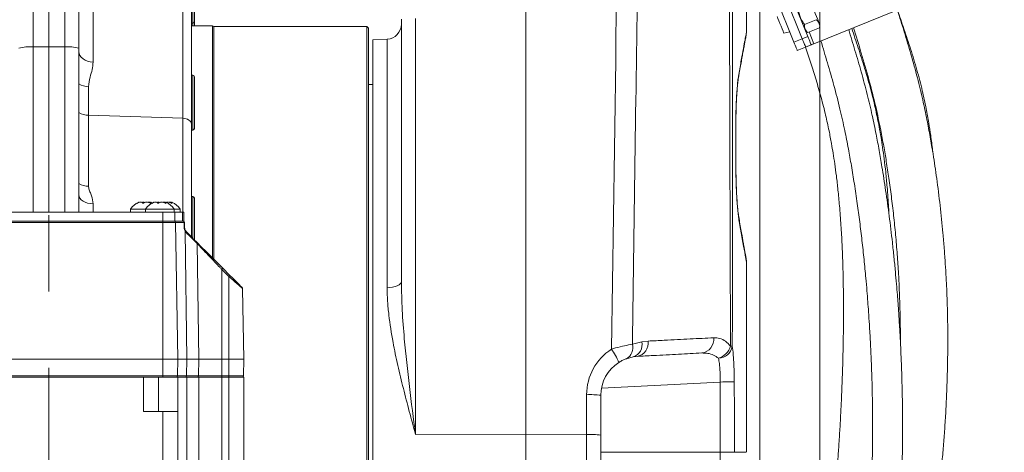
# Model space of a CAD drawing. Header units: millimetres. Extents: x 0 to 8410, y 0 to 5940.
# Tile 294 of 316: x 7357 to 7685, y 2733 to 2877. Entities that reach past the tile are written whole.
import ezdxf

# ---------------------------------------------------------------- set-up
doc = ezdxf.new("R2010")
doc.units = ezdxf.units.MM
doc.header["$LTSCALE"] = 10
doc.linetypes.add('CENTERX2', pattern=[20.32, 12.7, -2.54, 2.54, -2.54])
doc.styles.add('SLDTEXTSTYLE0', font='TXT', dxfattribs={"width": 0.605})
doc.dimstyles.new('SLDDIMSTYLE0', dxfattribs={"dimtxt": 50, "dimasz": 50, "dimexe": 0, "dimexo": 0.0625, "dimgap": 12.5, "dimtad": 1, "dimtoh": 1, "dimdec": 1, "dimrnd": 1e-09, "dimzin": 12, "dimdsep": 46, "dimtxsty": 'SLDTEXTSTYLE0', "dimsah": 1, "dimcen": 0.09, "dimadec": 0, "dimazin": 0, "dimtfac": 1, "dimtofl": 0, "dimtmove": 0, "dimatfit": 3, "dimfxl": 0, "dimfrac": 2, "dimtolj": 1, "dimtzin": 12, "dimarcsym": 0})
doc.dimstyles.new('SLDDIMSTYLE2', dxfattribs={"dimtxt": 50, "dimasz": 50, "dimexe": 0, "dimexo": 0.0625, "dimgap": 12.5, "dimtad": 1, "dimtoh": 1, "dimdec": 1, "dimrnd": 1e-09, "dimzin": 12, "dimdsep": 46, "dimtxsty": 'SLDTEXTSTYLE0', "dimsah": 1, "dimcen": 0.09, "dimadec": 0, "dimazin": 0, "dimtfac": 1, "dimtofl": 0, "dimtmove": 0, "dimatfit": 3, "dimfxl": 0, "dimfrac": 2, "dimtolj": 1, "dimtzin": 12, "dimarcsym": 0})

# ---------------------------------------------------------------- blocks, each defined once
blk = doc.blocks.new('*D31')
at = {"color": 7, "linetype": 'Continuous', "lineweight": 0}
for p, q in [((7623.82, 3232.92), (7623.82, 2102.57)), ((7603.82, 2933.24), (7603.82, 2102.57)), ((7603.82, 2117.57), (7503.82, 2117.57)), ((7603.82, 2117.57), (7623.82, 2117.57)), ((7623.82, 2117.57), (8031.2, 2117.57))]:
    blk.add_line(p, q, dxfattribs=at)
for points in [[(7603.82, 2117.57), (7553.82, 2125.07), (7553.82, 2110.07)], [(7623.82, 2117.57), (7673.82, 2110.07), (7673.82, 2125.07)]]:
    blk.add_solid(points, dxfattribs=at)
at = {"color": 7, "linetype": 'Continuous', "lineweight": 0, "char_height": 50, "attachment_point": 1, "style": 'SLDTEXTSTYLE0'}
for s, insert in [(' (2x M8)', (7763.45, 2182.03)), ('20', (7687.09, 2182.03))]:
    blk.add_mtext(s, dxfattribs=dict(at, insert=insert))
blk = doc.blocks.new('*D32')
at = {"color": 7, "linetype": 'Continuous', "lineweight": 0}
for p, q in [((7603.82, 2933.24), (7603.82, 2002.57)), ((7366.82, 2227.33), (7366.82, 2002.57)), ((7603.82, 2017.57), (7366.82, 2017.57)), ((7603.82, 2017.57), (8068.78, 2017.57))]:
    blk.add_line(p, q, dxfattribs=at)
for points in [[(7366.82, 2017.57), (7416.82, 2010.07), (7416.82, 2025.07)], [(7603.82, 2017.57), (7553.82, 2025.07), (7553.82, 2010.07)]]:
    blk.add_solid(points, dxfattribs=at)
at = {"color": 7, "linetype": 'Continuous', "lineweight": 0, "char_height": 50, "attachment_point": 1, "style": 'SLDTEXTSTYLE0'}
for s, insert in [(' (2x M8)', (7801.03, 2082.03)), ('237', (7686.46, 2082.03))]:
    blk.add_mtext(s, dxfattribs=dict(at, insert=insert))

msp = doc.modelspace()

# ---------------------------------------------------------------- linework, layer by layer
at = {"color": 7, "linetype": 'CENTERX2', "lineweight": 0}
msp.add_line((7366.817261, 2227.331508), (7366.817261, 3817.957855), dxfattribs=at)
at = {"color": 7, "linetype": 'Continuous', "lineweight": 0}
for p, q in [((7525.817256, 3032.574776), (7525.817256, 2738.56366)), ((7414.317261, 2906.763438), (7414.317261, 2841.956201)), ((7366.817261, 2899.441603), (7366.817261, 2867.62524)), ((7604.108523, 2896.556321), (7615.166928, 2869.185808)), ((7606.890078, 2897.680107), (7617.948468, 2870.309594)), ((7376.817261, 2894.192699), (7376.817261, 2867.165986)), ((7415.317263, 2893.209759), (7415.317263, 2875.93973)), ((7599.317263, 2872.165147), (7599.317263, 2890.713814)), ((7619.802858, 2871.058825), (7614.558349, 2884.039405)), ((7648.742194, 2879.515472), (7621.853854, 2868.65187)), ((7414.317261, 2875.439766), (7414.817262, 2875.439766)), ((7415.317263, 2875.93973), (7415.317263, 2874.574784)), ((7484.317261, 2789.36595), (7484.317261, 2876.844707)), ((7622.624124, 2876.634959), (7618.721212, 2875.058118)), ((7421.384248, 2874.574784), (7414.317261, 2874.574784)), ((7421.817261, 2874.324742), (7421.384248, 2874.574784)), ((7421.384248, 2797.257188), (7421.384248, 2874.574784)), ((7472.81726, 2874.324742), (7421.817261, 2874.324742)), ((7421.817261, 2874.324742), (7421.817261, 2796.82422)), ((7473.317261, 2873.824778), (7472.81726, 2874.324742)), ((7472.81726, 2660.608086), (7472.81726, 2874.324742)), ((7473.317261, 2873.824778), (7473.317261, 2659.932259)), ((7611.803274, 2872.17218), (7613.789748, 2872.594419)), ((7623.705532, 2873.958412), (7619.802619, 2872.381571)), ((7479.578937, 2870.151523), (7474.817264, 2869.901958)), ((7474.817264, 2869.901958), (7474.817264, 2597.381476)), ((7366.817261, 2867.62524), (7366.817261, 2812.574747)), ((7376.817261, 2867.165986), (7376.817261, 2812.574747)), ((7619.072284, 2867.528084), (7616.290744, 2866.404239)), ((7620.926674, 2868.277255), (7619.072284, 2867.528084)), ((7414.817262, 2858.148518), (7414.317261, 2858.148518)), ((7415.317263, 2857.648495), (7415.317263, 2840.378526)), ((7474.817264, 2855.074766), (7473.317261, 2855.074766)), ((7414.317261, 2841.956201), (7414.317261, 2804.324213)), ((7414.317261, 2839.878503), (7414.817262, 2839.878503)), ((7595.794941, 2840.695623), (7595.818187, 2840.695623)), ((7595.826532, 2836.525026), (7595.818187, 2840.694073)), ((7414.817262, 2817.709747), (7414.317261, 2817.709747)), ((7415.317263, 2817.209783), (7415.317263, 2803.324166)), ((7394.067261, 2813.574735), (7394.067261, 2812.574747)), ((7399.067259, 2813.574735), (7394.067261, 2813.574735)), ((7399.067259, 2813.574735), (7399.067259, 2812.574747)), ((7408.56726, 2813.574735), (7399.067259, 2813.574735)), ((7400.660376, 2815.767113), (7400.660376, 2815.540973)), ((7405.660375, 2815.767113), (7405.660375, 2815.540973)), ((7407.660375, 2815.767113), (7407.660375, 2815.540973)), ((7408.56726, 2812.574747), (7408.56726, 2813.574735)), ((7410.56726, 2813.574735), (7408.56726, 2813.574735)), ((7410.56726, 2812.574747), (7410.56726, 2813.574735)), ((7646.71215, 2812.886658), (7646.62763, 2815.684739)), ((7333.817261, 2812.574747), (7404.81726, 2812.574747)), ((7404.81726, 2812.574747), (7408.817261, 2812.574747)), ((7408.817261, 2812.574747), (7408.817261, 2809.574786)), ((7408.817261, 2812.574747), (7411.355722, 2812.574747)), ((7411.355722, 2812.574747), (7411.817263, 2812.574747)), ((7411.817263, 2812.574747), (7411.817263, 2809.574786)), ((7333.817261, 2809.574786), (7404.81726, 2809.574786)), ((7404.81726, 2809.574786), (7408.817261, 2809.574786)), ((7408.817261, 2809.574786), (7411.355722, 2809.574786)), ((7409.022904, 2809.083465), (7409.817263, 2763.574782)), ((7411.355722, 2809.574786), (7411.817263, 2809.574786)), ((7412.022903, 2809.083465), (7412.05259, 2807.382706)), ((7412.307645, 2806.439701), (7412.638071, 2806.003395)), ((7424.798931, 2793.842498), (7427.170816, 2791.47065)), ((7599.317263, 2732.574764), (7599.317263, 2796.267632)), ((7431.40776, 2787.03523), (7431.817259, 2763.574782)), ((7561.572845, 2764.353219), (7559.323932, 2763.747159)), ((7562.962304, 2764.521423), (7561.572845, 2764.353219)), ((7333.817261, 2763.574782), (7404.81726, 2763.574782)), ((7404.81726, 2763.574782), (7409.817263, 2763.574782)), ((7409.721105, 2758.066061), (7409.817263, 2763.574782)), ((7409.817263, 2763.574782), (7412.750593, 2763.574782)), ((7412.750593, 2763.574782), (7416.761628, 2763.574782)), ((7416.761628, 2763.574782), (7424.445379, 2763.574782)), ((7424.445379, 2763.574782), (7426.81726, 2763.574782)), ((7426.81726, 2763.574782), (7431.817259, 2763.574782)), ((7431.721109, 2758.066061), (7431.817259, 2763.574782)), ((7398.317262, 2757.57474), (7340.317261, 2757.57474)), ((7404.81726, 2757.57474), (7398.317262, 2757.57474)), ((7398.317262, 2746.174756), (7398.317262, 2757.57474)), ((7409.221183, 2757.57474), (7404.81726, 2757.57474)), ((7409.236311, 2757.57474), (7409.221183, 2757.57474)), ((7409.833293, 2757.57474), (7409.236311, 2757.57474)), ((7412.329364, 2757.57474), (7409.833293, 2757.57474)), ((7409.833293, 2757.57474), (7409.833293, 2746.174756)), ((7416.761628, 2757.57474), (7412.750593, 2757.57474)), ((7426.81726, 2757.57474), (7424.445379, 2757.57474)), ((7431.221183, 2757.57474), (7426.81726, 2757.57474)), ((7431.817259, 2757.57474), (7431.817259, 2595.57477)), ((7550.817262, 2751.548413), (7550.817262, 2738.304618)), ((7404.81726, 2746.174756), (7398.317262, 2746.174756)), ((7409.817263, 2746.174756), (7409.817263, 2595.57477)), ((7525.817256, 2738.56366), (7525.817256, 2592.574749)), ((7550.817262, 2738.304618), (7550.817262, 2707.015816))]:
    msp.add_line(p, q, dxfattribs=at)
at = {"color": 8, "linetype": 'Continuous', "lineweight": 0}
for p, q in [((7411.474268, 2843.805853), (7411.474268, 2909.70904)), ((7361.555582, 2899.166885), (7361.555582, 2867.601159)), ((7372.078941, 2867.601159), (7372.078941, 2899.166885)), ((7381.555582, 2896.098259), (7381.555582, 2862.512115)), ((7414.817262, 2875.439766), (7414.817262, 2893.709782)), ((7414.817262, 2874.574784), (7414.817262, 2875.439766)), ((7489.055584, 2877.058271), (7489.055584, 2738.481227)), ((7621.853854, 2868.65187), (7620.270575, 2872.570637)), ((7479.578937, 2787.376943), (7479.578937, 2870.151523)), ((7617.948468, 2870.309594), (7615.166928, 2869.185808)), ((7617.948468, 2870.309594), (7619.802858, 2871.058825)), ((7361.555582, 2867.601159), (7366.817261, 2867.62524)), ((7361.555582, 2867.601159), (7361.555582, 2812.574747)), ((7372.078941, 2867.601159), (7366.817261, 2867.62524)), ((7372.078941, 2812.574747), (7372.078941, 2867.601159)), ((7414.817262, 2839.878503), (7414.817262, 2858.148518)), ((7380.050627, 2854.334715), (7380.050627, 2844.822648)), ((7380.050627, 2844.822648), (7380.050627, 2821.185413)), ((7380.050627, 2844.822648), (7411.474268, 2843.805853)), ((7411.474268, 2812.574747), (7411.474268, 2843.805853)), ((7595.821182, 2827.742818), (7595.8441, 2827.742997)), ((7414.817262, 2803.824189), (7414.817262, 2817.709747)), ((7381.555582, 2815.302435), (7381.555582, 2812.574747)), ((7404.81726, 2812.574747), (7404.81726, 2809.574786)), ((7411.355722, 2812.574747), (7411.355722, 2809.574786)), ((7404.81726, 2809.083465), (7333.817261, 2809.083465)), ((7404.81726, 2809.574786), (7404.81726, 2809.083465)), ((7404.81726, 2809.083465), (7404.81726, 2763.574782)), ((7409.022904, 2809.083465), (7404.81726, 2809.083465)), ((7411.890115, 2809.083465), (7409.022904, 2809.083465)), ((7412.224765, 2806.203965), (7412.750593, 2763.574782)), ((7412.640984, 2805.658582), (7412.224765, 2806.203965)), ((7416.245169, 2802.082005), (7416.761628, 2763.574782)), ((7424.445379, 2793.497685), (7424.445379, 2763.574782)), ((7426.81726, 2791.125837), (7424.445379, 2793.497685)), ((7426.81726, 2791.125837), (7426.81726, 2763.574782)), ((7561.326514, 2768.531624), (7564.503948, 2769.368592)), ((7564.503948, 2769.368592), (7566.535588, 2769.603732)), ((7404.81726, 2758.066061), (7404.81726, 2763.574782)), ((7412.682644, 2758.066061), (7412.750593, 2763.574782)), ((7416.687748, 2758.066061), (7416.761628, 2763.574782)), ((7424.445379, 2758.066061), (7424.445379, 2763.574782)), ((7426.81726, 2758.066061), (7426.81726, 2763.574782)), ((7333.817261, 2758.066061), (7404.81726, 2758.066061)), ((7403.317261, 2746.174756), (7403.317261, 2757.57474)), ((7404.81726, 2758.066061), (7409.721105, 2758.066061)), ((7404.81726, 2757.57474), (7404.81726, 2758.066061)), ((7409.721105, 2758.066061), (7412.682644, 2758.066061)), ((7412.682644, 2758.066061), (7416.687748, 2758.066061)), ((7412.750593, 2757.57474), (7412.750593, 2600.174758)), ((7416.687748, 2758.066061), (7424.445379, 2758.066061)), ((7416.761628, 2600.174758), (7416.761628, 2757.57474)), ((7424.445379, 2757.57474), (7424.445379, 2758.066061)), ((7424.445379, 2758.066061), (7426.81726, 2758.066061)), ((7424.445379, 2757.57474), (7424.445379, 2600.119803)), ((7426.81726, 2758.066061), (7431.721109, 2758.066061)), ((7426.81726, 2757.57474), (7426.81726, 2758.066061)), ((7426.81726, 2595.57477), (7426.81726, 2757.57474)), ((7590.579758, 2755.982521), (7551.033567, 2753.910008)), ((7590.633105, 2732.574764), (7590.579758, 2755.982521)), ((7546.078946, 2738.518241), (7546.078946, 2751.762036)), ((7404.81726, 2595.57477), (7404.81726, 2746.174756)), ((7525.817256, 2738.56366), (7489.055584, 2738.481227)), ((7546.078946, 2738.518241), (7525.817256, 2738.56366)), ((7546.078946, 2706.063035), (7546.078946, 2738.518241)), ((7590.63306, 2732.574764), (7550.817262, 2732.574764)), ((7595.346551, 2732.574764), (7599.158312, 2732.574764))]:
    msp.add_line(p, q, dxfattribs=at)
at = {"color": 7, "linetype": 'Continuous', "lineweight": 0, "flags": 128}
for points in [[(7623.624052, 2875.482264), (7623.578335, 2875.595394), (7623.406733, 2876.020137), (7623.121317, 2876.726511), (7622.745241, 2877.657357), (7622.308935, 2878.737274), (7621.847774, 2879.878703), (7621.39907, 2880.989257), (7620.999242, 2881.978873), (7620.680626, 2882.767442), (7620.469089, 2883.291069), (7620.381708, 2883.507374), (7620.379861, 2883.511904)], [(7611.803274, 2872.17218), (7611.736159, 2872.338298), (7611.542891, 2872.816685), (7611.24679, 2873.549524), (7610.883574, 2874.448541), (7610.497053, 2875.405196), (7610.133837, 2876.304212), (7609.837736, 2877.037051), (7609.644468, 2877.515438), (7609.577353, 2877.681557), (7609.577353, 2877.681557)], [(7615.166928, 2869.185808), (7615.386169, 2868.643168), (7615.59699, 2868.121329), (7615.791286, 2867.640439), (7615.961592, 2867.218974), (7616.10135, 2866.873029), (7616.205196, 2866.615954), (7616.269152, 2866.457704), (7616.290744, 2866.404239)], [(7617.948468, 2870.309594), (7618.167724, 2869.766954), (7618.378545, 2869.245175), (7618.572827, 2868.764284), (7618.743147, 2868.34276), (7618.88289, 2867.996815), (7618.986751, 2867.7398), (7619.050707, 2867.58149), (7619.072284, 2867.528084)], [(7619.802858, 2871.058825), (7620.022084, 2870.516184), (7620.232905, 2869.994405), (7620.427216, 2869.513455), (7620.597507, 2869.091991), (7620.73728, 2868.746045), (7620.841111, 2868.48903), (7620.905067, 2868.33072), (7620.926674, 2868.277255)], [(7621.853854, 2868.65187), (7621.672954, 2868.578795), (7621.499027, 2868.508521), (7621.338721, 2868.44379), (7621.198232, 2868.386987), (7621.082927, 2868.340436), (7620.997246, 2868.305806), (7620.944466, 2868.284467), (7620.926674, 2868.277255)], [(7595.8441, 2827.742997), (7595.838438, 2830.581787), (7595.818172, 2840.695623)], [(7595.844115, 2827.740196), (7595.841731, 2828.933302), (7595.841105, 2829.247299)], [(7401.316251, 2815.60612), (7401.304971, 2815.611962), (7400.907214, 2815.79918)], [(7412.638071, 2806.003395), (7413.865912, 2804.775539), (7415.058392, 2803.583029), (7416.214596, 2802.426878)], [(7416.214596, 2802.426878), (7417.600627, 2801.040831), (7419.204342, 2799.437109), (7420.975915, 2797.66554), (7422.860294, 2795.781139), (7424.798931, 2793.842498)], [(7427.170816, 2791.47065), (7427.877608, 2790.763858), (7428.56463, 2790.076795), (7429.210535, 2789.430919), (7429.795261, 2788.846198), (7430.300648, 2788.34081), (7430.710997, 2787.930432), (7431.013565, 2787.627879), (7431.198943, 2787.442509), (7431.261386, 2787.380043)]]:
    msp.add_lwpolyline(points, dxfattribs=at)
at = {"color": 8, "linetype": 'Continuous', "lineweight": 0, "flags": 128}
for points in [[(7376.817261, 2866.082314), (7376.907055, 2865.407768), (7377.173213, 2864.757541), (7377.606175, 2864.154819), (7378.190389, 2863.621357), (7378.904873, 2863.176289), (7379.723962, 2862.835649), (7380.618239, 2862.611535), (7381.555582, 2862.512115)], [(7414.317261, 2841.956201), (7414.263385, 2842.305663), (7414.10369, 2842.642549), (7413.843914, 2842.954758), (7413.493383, 2843.231145), (7413.064695, 2843.461755), (7412.57324, 2843.638244), (7412.036675, 2843.754354), (7411.474268, 2843.805853)], [(7595.821182, 2827.742818), (7595.814566, 2831.013504), (7595.80795, 2834.28419), (7595.794941, 2840.695623)], [(7376.817261, 2818.271938), (7376.907055, 2817.710939), (7377.173213, 2817.170087), (7377.606175, 2816.668812), (7378.190389, 2816.225055), (7378.904873, 2815.85491), (7379.723962, 2815.57149), (7380.618239, 2815.385106), (7381.555582, 2815.302435)], [(7411.919451, 2807.382706), (7411.902203, 2808.382514), (7411.890115, 2809.083465)], [(7484.317261, 2789.36595), (7484.227466, 2788.990143), (7483.961309, 2788.627866), (7483.528349, 2788.292113), (7482.944134, 2787.994924), (7482.229653, 2787.746969), (7481.410558, 2787.557188), (7480.51628, 2787.432376), (7479.578937, 2787.376943)], [(7595.292623, 2755.993846), (7595.125924, 2755.993369), (7594.808693, 2755.992535), (7594.35084, 2755.991402), (7593.7667, 2755.989972), (7593.07457, 2755.988303), (7592.296134, 2755.986515), (7591.455768, 2755.984548), (7590.579758, 2755.982521)], [(7595.292623, 2755.993846), (7595.315735, 2745.993856), (7595.346625, 2732.574764)]]:
    msp.add_lwpolyline(points, dxfattribs=at)
at = {"color": 7, "linetype": 'Continuous', "lineweight": 0}
for centre, radius, start, end in [((7414.817261, 2875.939759), 0.5, 270, 360), ((7621.444428, 2874.601626), 2.350797, 344.13205849, 22), ((7479.317261, 2875.144659), 5, 273, 0), ((7620.982313, 2874.414919), 2.350797, 202, 239.85039695), ((7414.817261, 2857.648515), 0.5, 0, 90), ((7414.817261, 2840.378515), 0.5, 270, 360), ((7414.817261, 2817.209759), 0.5, 0, 90), ((7399.082095, 2810.280607), 6, 113.17086629, 146.69982304), ((7404.082095, 2810.280607), 6, 113.17086629, 146.69982304), ((7403.552427, 2810.280607), 6, 33.30017696, 66.89205361), ((7405.552427, 2810.280607), 6, 33.30017696, 66.89205361), ((7408.52298, 2809.074759), 0.5, 1, 90), ((7411.52298, 2809.074759), 0.5, 1, 90), ((7430.907833, 2787.026513), 0.5, 1, 45), ((7563.817261, 2751.548414), 13, 122.67134891, 180), ((7409.221182, 2758.074759), 0.5, 270, 359), ((7431.221182, 2758.074759), 0.5, 270, 359)]:
    msp.add_arc(centre, radius, start, end, dxfattribs=at)
at = {"color": 8, "linetype": 'Continuous', "lineweight": 0}
for centre, radius, start, end in [((7360.421907, 2853.931176), 13.716911, 85.25921447, 105.23558284), ((7373.212615, 2853.931176), 13.716911, 74.76441716, 94.74078553), ((7380.173033, 2860.732319), 6.398774, 238.36946249, 268.90388644), ((7380.156182, 2851.623107), 6.801277, 240.59856623, 269.11073921), ((7380.150269, 2828.14337), 6.958671, 241.3817224, 269.17954637), ((7411.446322, 2809.134675), 0.446737, 353.41767299, 80.11944554), ((7411.956509, 2806.340356), 2.743912, 88.61348819, 91.38651181), ((7411.98602, 2804.624905), 2.758604, 88.61723631, 91.38276369), ((7412.086671, 2806.384954), 0.227656, 307.34359668, 13.91506613), ((7412.3894, 2805.828875), 0.3038, 325.90653638, 35.06157584), ((7415.966596, 2802.231101), 0.315962, 331.84376619, 38.2884579), ((7431.516962, 2786.600531), 9.878159, 132.85062522, 135.71542), ((7433.989903, 2784.124987), 10.022909, 132.87100672, 135.69443499), ((7583.838305, 2770.260823), 4.654344, 277.65983753, 5.57117536), ((7557.402893, 2767.36256), 4.094083, 297.98389687, 16.59170658), ((7560.23344, 2768.500188), 4.357908, 287.89962493, 11.4943182), ((7562.079107, 2768.939695), 4.505681, 281.30422783, 8.47499581), ((7588.047153, 2769.883036), 6.323911, 288.31178407, 341.75000226), ((7589.848242, 2768.749217), 4.873398, 272.18502403, 349.36194925), ((7593.948257, 2763.496881), 4.406979, 80.99708936, 88.63853241), ((7564.078941, 2751.76201), 18, 122.67134891, 180), ((7538.992036, 2755.560032), 19.109051, 21.26836521, 36.45354659), ((7412.242808, 2758.009649), 0.443439, 281.25589844, 7.30866531), ((7416.238468, 2758.0215), 0.451485, 278.2970007, 5.66427094), ((7547.220251, 2724.420547), 27.365299, 82.44694277, 92.3902878), ((7547.220251, 2711.176753), 27.365299, 82.44694277, 92.3902878)]:
    msp.add_arc(centre, radius, start, end, dxfattribs=at)
for points, knots in [([(7594.052966, 2767.902616), (7593.759226, 2841.792691), (7593.418198, 2927.578025), (7594.598736, 3025.263286), (7596.25571, 3060.922716), (7600.226927, 3122.692165), (7603.990935, 3180.191576), (7607.820316, 3233.40361), (7609.669383, 3256.201624), (7611.322527, 3279.010743), (7612.611287, 3301.840152), (7613.483658, 3355.062075), (7612.902669, 3438.649404), (7612.999455, 3514.618897), (7613.047849, 3552.603665)], [0, 0, 0, 0, 0.282281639, 0.3277249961, 0.3731799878, 0.4186337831, 0.5641870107, 0.5933083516, 0.6224399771, 0.6515650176, 0.6806737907, 0.7097759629, 0.8548878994, 1, 1, 1, 1]), ([(7613.600756, 3370.98116), (7613.661906, 3355.532574), (7613.753207, 3332.466778), (7613.207069, 3301.782521), (7611.925664, 3278.955407), (7610.269425, 3256.14863), (7608.417775, 3233.353204), (7604.598407, 3180.126996), (7600.387171, 3119.349129), (7596.488154, 3050.964197), (7595.264725, 3005.406571), (7594.726221, 2959.830795), (7594.667193, 2914.247996), (7594.714486, 2850.25374), (7594.669122, 2801.455365), (7594.637881, 2767.849568)], [0, 0, 0, 0, 0.0767689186, 0.1146212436, 0.1524822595, 0.1903644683, 0.2282553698, 0.2661327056, 0.4555438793, 0.5310104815, 0.606488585, 0.6819912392, 0.7575053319, 0.8330020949, 1, 1, 1, 1]), ([(7554.362188, 2766.914073), (7555.516075, 2845.880838), (7556.739827, 2929.628866), (7557.832798, 3018.162613), (7558.060202, 3027.723541), (7558.173905, 3032.504085)], [0, 0, 0, 0, 0.8919829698, 0.9459905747, 1, 1, 1, 1]), ([(7565.256546, 3032.058779), (7565.006966, 3024.627239), (7564.507758, 3009.762714), (7564.397706, 2987.450011), (7564.047363, 2950.265946), (7562.846854, 2877.295448), (7561.930765, 2811.759243), (7561.326514, 2768.531624)], [0, 0, 0, 0, 0.0846397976, 0.1692960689, 0.2539527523, 0.5079079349, 1, 1, 1, 1]), ([(7596.780296, 2858.399037), (7597.073769, 2860.072661), (7597.66071, 2863.419885), (7598.366729, 2867.226739), (7598.901084, 2870.042059), (7599.248333, 2871.824711), (7599.294261, 2872.059928), (7599.317099, 2872.176889)], [0, 0, 0, 0, 0.1966258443, 0.3932489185, 0.5962398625, 0.7992311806, 1, 1, 1, 1]), ([(7381.555582, 2862.512115), (7381.484057, 2861.685109), (7381.339978, 2860.019175), (7380.401299, 2857.361502), (7380.175149, 2855.409517), (7380.050627, 2854.334715)], [0, 0, 0, 0, 0.3069956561, 0.618417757, 1, 1, 1, 1]), ([(7595.794941, 2840.695623), (7595.796912, 2841.626083), (7595.800854, 2843.487009), (7595.85825, 2846.381932), (7595.961245, 2849.295861), (7596.11497, 2852.124759), (7596.306945, 2854.615232), (7596.530384, 2856.798861), (7596.695476, 2857.855944), (7596.780296, 2858.399037)], [0, 0, 0, 0, 0.1256989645, 0.2513984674, 0.3992494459, 0.5471035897, 0.6952706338, 0.8434404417, 1, 1, 1, 1]), ([(7596.850748, 2810.036782), (7596.764592, 2810.594366), (7596.598562, 2811.668887), (7596.371711, 2813.88743), (7596.175809, 2816.391505), (7596.015559, 2819.227475), (7595.904598, 2822.129073), (7595.83784, 2824.994905), (7595.826735, 2826.826874), (7595.821182, 2827.742818)], [0, 0, 0, 0, 0.1602205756, 0.3087611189, 0.4572939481, 0.6049255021, 0.7525449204, 0.8762778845, 1, 1, 1, 1]), ([(7380.050627, 2821.185413), (7380.059613, 2821.016205), (7380.092838, 2820.390619), (7380.491358, 2819.330207), (7381.261849, 2817.59065), (7381.438477, 2816.214697), (7381.555582, 2815.302435)], [0, 0, 0, 0, 0.0848755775, 0.3137978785, 0.5450447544, 1, 1, 1, 1]), ([(7599.309514, 2796.267632), (7599.311415, 2796.257605), (7599.317995, 2796.222877), (7599.261186, 2796.527649), (7599.13346, 2797.213355), (7598.916122, 2798.388915), (7598.60219, 2800.102373), (7598.201482, 2802.315605), (7597.644695, 2805.432778), (7597.149023, 2808.307124), (7596.850748, 2810.036782)], [0, 0, 0, 0, 0.045285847, 0.1568392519, 0.2683923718, 0.3999466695, 0.5315021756, 0.6649388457, 0.7983746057, 1, 1, 1, 1]), ([(7412.224765, 2806.203965), (7412.138197, 2806.390173), (7411.970745, 2806.75036), (7411.936158, 2807.176749), (7411.919451, 2807.382706)], [0, 0, 0, 0, 0.5169750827, 1, 1, 1, 1]), ([(7416.245169, 2802.082005), (7416.062725, 2802.263057), (7415.150293, 2803.16853), (7413.949824, 2804.359706), (7412.909869, 2805.391744), (7412.640984, 2805.658582)], [0, 0, 0, 0, 0.1563368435, 0.7818674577, 1, 1, 1, 1]), ([(7424.445379, 2793.497685), (7424.215156, 2793.738849), (7423.060324, 2794.94856), (7421.189459, 2796.907615), (7418.908812, 2799.294883), (7417.320266, 2800.957228), (7416.488336, 2801.827602), (7416.245169, 2802.082005)], [0, 0, 0, 0, 0.0790197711, 0.3963744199, 0.6420394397, 0.8953708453, 1, 1, 1, 1]), ([(7431.40776, 2787.03523), (7431.385068, 2787.055488), (7431.333637, 2787.101403), (7430.860238, 2787.524011), (7429.939048, 2788.345851), (7428.529124, 2789.602633), (7427.405253, 2790.602646), (7426.81726, 2791.125837)], [0, 0, 0, 0, 0.1202810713, 0.2726219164, 0.4654788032, 0.7203463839, 1, 1, 1, 1]), ([(7489.055584, 2738.481227), (7489.049048, 2738.505108), (7488.343717, 2741.082004), (7486.945661, 2746.206325), (7484.940586, 2753.866382), (7483.088508, 2761.528158), (7481.375666, 2769.697442), (7480.259604, 2776.809605), (7479.673244, 2782.867043), (7479.610371, 2785.873748), (7479.578937, 2787.376943)], [0, 0, 0, 0, 0.001442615, 0.1556619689, 0.3098776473, 0.46613082, 0.6223618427, 0.8101050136, 0.9050624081, 1, 1, 1, 1]), ([(7484.317261, 2789.36595), (7484.379883, 2786.21716), (7484.505343, 2779.908753), (7485.42966, 2768.293838), (7486.947108, 2754.512105), (7488.3448, 2743.859844), (7489.052279, 2738.506241), (7489.055584, 2738.481227)], [0, 0, 0, 0, 0.1872818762, 0.3752077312, 0.6862910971, 0.9985342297, 1, 1, 1, 1]), ([(7566.535588, 2769.603732), (7568.354746, 2769.695864), (7573.240242, 2769.943292), (7580.697327, 2770.320513), (7585.876631, 2770.581808), (7588.470663, 2770.712677)], [0, 0, 0, 0, 0.2284736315, 0.613584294, 1, 1, 1, 1]), ([(7588.470663, 2770.712677), (7589.131266, 2770.680873), (7590.474786, 2770.616191), (7592.382013, 2769.696241), (7593.505192, 2768.490605), (7594.052966, 2767.902616)], [0, 0, 0, 0, 0.3313542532, 0.6739015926, 1, 1, 1, 1]), ([(7554.362188, 2766.914073), (7554.805168, 2767.048565), (7556.286709, 2767.498375), (7558.845046, 2768.11347), (7560.487231, 2768.390196), (7561.326514, 2768.531624)], [0, 0, 0, 0, 0.1725559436, 0.5771118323, 1, 1, 1, 1]), ([(7594.637881, 2767.849568), (7594.74248, 2767.028418), (7594.915826, 2765.66757), (7595.090507, 2763.216015), (7595.201643, 2760.945761), (7595.274221, 2758.505178), (7595.28643, 2756.838979), (7595.292623, 2755.993846)], [0, 0, 0, 0, 0.2728311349, 0.4521482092, 0.6366870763, 0.8157198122, 1, 1, 1, 1]), ([(7590.034048, 2763.879362), (7589.488651, 2764.262457), (7588.369307, 2765.048701), (7586.47211, 2765.620046), (7585.136129, 2765.638601), (7584.458689, 2765.648011)], [0, 0, 0, 0, 0.3189900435, 0.654678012, 1, 1, 1, 1]), ([(7590.579758, 2755.982521), (7590.585254, 2757.090951), (7590.596246, 2759.308192), (7590.382797, 2762.06055), (7590.138874, 2763.33267), (7590.034048, 2763.879362)], [0, 0, 0, 0, 0.3630795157, 0.7262842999, 1, 1, 1, 1]), ([(7574.617486, 2647.661123), (7574.613786, 2647.651772), (7574.579763, 2647.565794), (7574.720914, 2647.922176), (7575.065525, 2648.794904), (7575.66033, 2650.331683), (7576.462626, 2652.458076), (7577.452525, 2655.180949), (7578.587569, 2658.448276), (7579.841185, 2662.261965), (7581.181765, 2666.620945), (7582.534282, 2671.379623), (7583.845553, 2676.425821), (7585.096779, 2681.73647), (7586.291074, 2687.433275), (7587.378802, 2693.384126), (7588.327811, 2699.489627), (7589.133572, 2705.75329), (7589.788927, 2712.256508), (7590.269574, 2718.945944), (7590.575624, 2725.73471), (7590.613869, 2730.289314), (7590.63306, 2732.574764)], [0, 0, 0, 0, 0.0061099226, 0.0561813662, 0.1086665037, 0.1611535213, 0.2153720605, 0.2695936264, 0.3235174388, 0.3774436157, 0.4329771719, 0.4885119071, 0.5397443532, 0.5909763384, 0.6435396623, 0.6961016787, 0.7459046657, 0.7957064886, 0.8468487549, 0.8979899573, 0.948812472, 1, 1, 1, 1]), ([(7595.346551, 2732.574764), (7595.226903, 2732.574764), (7594.987609, 2732.574764), (7593.8875, 2732.574764), (7592.396236, 2732.574764), (7591.220815, 2732.574764), (7590.633105, 2732.574764)], [0, 0, 0, 0, 0.24999961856, 0.49999872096, 0.74999940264, 1, 1, 1, 1])]:
    msp.add_open_spline(points, degree=3, knots=knots, dxfattribs=at)
at = {"color": 7, "linetype": 'Continuous', "lineweight": 0}
for points, knots in [([(7577.952947, 2522.002164), (7578.143078, 2522.307518), (7579.730325, 2524.85666), (7582.559284, 2529.054774), (7586.323156, 2534.529246), (7589.901313, 2539.535084), (7593.280416, 2544.16037), (7596.460556, 2548.445077), (7599.273291, 2552.211543), (7602.491452, 2556.521737), (7606.287704, 2561.641528), (7610.895453, 2568.004272), (7615.799789, 2575.012942), (7620.194306, 2581.645848), (7623.908725, 2587.613734), (7626.901792, 2592.682991), (7629.877478, 2598.040022), (7632.810501, 2603.702209), (7635.674532, 2609.687171), (7638.43816, 2616.015947), (7641.005607, 2622.487088), (7643.025807, 2628.053433), (7644.505452, 2632.39614), (7645.503253, 2635.442968), (7646.30806, 2637.979271), (7646.947525, 2640.044091), (7647.539623, 2641.992086), (7648.207699, 2644.232336), (7649.089101, 2647.260344), (7650.197624, 2651.195453), (7651.512022, 2656.064524), (7652.898149, 2661.468913), (7654.248381, 2667.033699), (7655.792647, 2673.761884), (7657.417812, 2681.406901), (7659.04933, 2689.867643), (7660.452647, 2697.888386), (7661.696764, 2705.782197), (7662.799561, 2713.663503), (7663.74404, 2721.404328), (7664.46949, 2728.380233), (7665.02287, 2734.641811), (7665.454245, 2740.372709), (7665.830901, 2746.445338), (7666.12332, 2752.582226), (7666.332166, 2758.861198), (7666.449463, 2764.989106), (7666.474498, 2770.939984), (7666.423029, 2776.136243), (7666.332143, 2780.333603), (7666.224167, 2783.804471), (7666.090554, 2787.203074), (7665.905804, 2791.036378), (7665.641085, 2795.533874), (7665.291265, 2800.456178), (7664.746665, 2806.938047), (7663.952201, 2814.703641), (7662.843962, 2823.493451), (7661.705045, 2831.102757), (7660.597439, 2837.63127), (7659.470482, 2843.629695), (7658.089149, 2850.193972), (7656.330127, 2857.465443), (7654.23539, 2865.035483), (7651.968803, 2872.559121), (7650.42746, 2877.473182), (7649.669374, 2879.890087)], [0, 0, 0, 0, 0.0031707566, 0.0264699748, 0.048010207, 0.0678822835, 0.0892073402, 0.1082676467, 0.1250572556, 0.1397800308, 0.1657261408, 0.1921920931, 0.2192278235, 0.2469492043, 0.2630478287, 0.279379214, 0.295989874, 0.3129281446, 0.3302448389, 0.3479949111, 0.366255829, 0.3832711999, 0.3925559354, 0.4005196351, 0.4071067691, 0.4122732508, 0.416498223, 0.4221389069, 0.42952506, 0.4397216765, 0.4521607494, 0.4664380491, 0.4804234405, 0.4938217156, 0.5165602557, 0.5370511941, 0.5561638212, 0.5754339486, 0.5948129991, 0.613680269, 0.6317971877, 0.6455085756, 0.6591227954, 0.6733476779, 0.6895016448, 0.7035558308, 0.7187915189, 0.7338417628, 0.7466111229, 0.7563883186, 0.7642157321, 0.7717314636, 0.7809919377, 0.7919787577, 0.8043219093, 0.8166854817, 0.8390238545, 0.86076451, 0.8807258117, 0.8946334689, 0.9086240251, 0.924838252, 0.943118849, 0.9627118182, 0.981660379, 1, 1, 1, 1]), ([(7616.558428, 2880.411211), (7616.647565, 2879.827153), (7616.889896, 2878.239308), (7617.669361, 2876.394299), (7618.509497, 2875.327063), (7618.721212, 2875.058118)], [0, 0, 0, 0, 0.30324592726, 0.82441719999, 1, 1, 1, 1]), ([(7661.443289, 2832.552555), (7661.424961, 2832.744927), (7661.249359, 2834.588116), (7660.811191, 2837.808519), (7660.112036, 2842.44294), (7659.207521, 2847.427694), (7657.936424, 2853.328368), (7656.202318, 2859.966753), (7654.121892, 2866.813848), (7651.901427, 2873.472909), (7650.402188, 2877.783239), (7649.669374, 2879.890087)], [0, 0, 0, 0, 0.01184488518, 0.11349052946, 0.1991062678, 0.29910993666, 0.42394679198, 0.56904274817, 0.71975769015, 0.86302018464, 1, 1, 1, 1]), ([(7622.624124, 2876.634959), (7622.828356, 2876.467924), (7623.245353, 2876.126875), (7623.598685, 2875.31559), (7623.843231, 2874.607952), (7623.727534, 2874.062201), (7623.705532, 2873.958412)], [0, 0, 0, 0, 0.244942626, 0.5001206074, 0.9049344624, 1, 1, 1, 1]), ([(7573.847245, 2523.438725), (7575.304124, 2525.842277), (7578.17459, 2530.577955), (7582.327713, 2536.956969), (7586.204882, 2542.650571), (7589.941778, 2547.902112), (7593.517988, 2552.736165), (7596.90821, 2557.200842), (7599.910983, 2561.115698), (7603.186975, 2565.39841), (7606.864368, 2570.288878), (7611.044207, 2576.135254), (7615.215452, 2582.494884), (7619.037777, 2589.015846), (7622.489821, 2595.536771), (7625.580978, 2601.929669), (7628.627643, 2608.835521), (7631.629675, 2616.306824), (7634.559375, 2624.299797), (7636.783097, 2631.07212), (7638.314255, 2636.184474), (7639.199942, 2639.300436), (7639.908512, 2641.907561), (7640.456585, 2643.999727), (7640.936416, 2645.884564), (7641.450762, 2647.963653), (7642.116197, 2650.75586), (7642.946033, 2654.421073), (7643.917077, 2659.010075), (7644.920995, 2664.163384), (7645.872727, 2669.521111), (7646.925526, 2676.040248), (7647.970416, 2683.460463), (7648.928581, 2691.667855), (7649.677898, 2699.434907), (7650.27472, 2707.060607), (7650.738509, 2714.664013), (7651.071762, 2722.120795), (7651.286509, 2729.430093), (7651.393976, 2736.65624), (7651.40225, 2744.242509), (7651.310343, 2751.252635), (7651.143306, 2757.839456), (7650.935921, 2763.689653), (7650.671649, 2769.434444), (7650.387249, 2774.521018), (7650.121621, 2778.663881), (7649.883482, 2782.035441), (7649.638492, 2785.250915), (7649.347757, 2788.794074), (7648.974371, 2792.980455), (7648.522038, 2797.614138), (7647.863788, 2803.775132), (7646.973294, 2811.183041), (7645.812552, 2819.582753), (7644.670673, 2826.873148), (7643.593115, 2833.112511), (7642.523761, 2838.812349), (7641.237699, 2845.027127), (7639.610761, 2851.934979), (7637.669526, 2859.148559), (7635.565272, 2866.330748), (7634.133475, 2871.022543), (7633.429672, 2873.328808)], [0, 0, 0, 0, 0.0248035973, 0.0488701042, 0.0711501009, 0.0917385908, 0.113911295, 0.1338747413, 0.1516726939, 0.1673527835, 0.192459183, 0.2178247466, 0.2434444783, 0.2693329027, 0.2893125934, 0.3096408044, 0.3305069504, 0.3521573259, 0.3748447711, 0.3979907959, 0.407593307, 0.4158751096, 0.4227531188, 0.4281570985, 0.4322861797, 0.4374800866, 0.4443599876, 0.4539521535, 0.4657617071, 0.4795399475, 0.4931962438, 0.5063221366, 0.5286562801, 0.5487989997, 0.5675283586, 0.5863945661, 0.6053578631, 0.6238275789, 0.6415443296, 0.6593791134, 0.6772109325, 0.6975785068, 0.7111510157, 0.7258636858, 0.7408003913, 0.7536107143, 0.763478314, 0.7714526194, 0.7785687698, 0.7872919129, 0.7977029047, 0.8096028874, 0.8216684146, 0.8434522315, 0.8646896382, 0.8842733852, 0.8979254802, 0.9114234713, 0.9270709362, 0.9447574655, 0.9637914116, 0.9822015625, 1, 1, 1, 1]), ([(7596.718694, 2857.48196), (7596.756491, 2857.691756), (7596.962291, 2858.834076), (7597.271524, 2860.639552), (7597.661349, 2862.874852), (7598.005559, 2864.768627), (7598.332132, 2866.536049), (7598.618062, 2868.05929), (7598.856483, 2869.312294), (7599.040348, 2870.266047), (7599.166107, 2870.925577), (7599.211201, 2871.165267), (7599.232561, 2871.284701), (7599.245462, 2871.359829), (7599.26598, 2871.495382), (7599.284087, 2871.652205), (7599.309322, 2871.887468), (7599.300078, 2872.077662), (7599.295284, 2872.176293)], [0, 0, 0, 0, 0.0231164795, 0.1258666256, 0.2157630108, 0.3125190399, 0.4113411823, 0.5168358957, 0.622364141, 0.7282436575, 0.8358044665, 0.9411970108, 0.9694538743, 0.9829445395, 0.9874848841, 0.991005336, 0.9953355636, 1, 1, 1, 1]), ([(7619.802619, 2872.381571), (7619.598388, 2872.548606), (7619.181391, 2872.889654), (7618.828059, 2873.700939), (7618.583512, 2874.408578), (7618.699209, 2874.954328), (7618.721212, 2875.058118)], [0, 0, 0, 0, 0.244942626, 0.5001206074, 0.9049344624, 1, 1, 1, 1]), ([(7634.448047, 2873.740259), (7635.167633, 2871.592083), (7636.643191, 2867.187105), (7638.820619, 2860.36795), (7640.812673, 2853.446767), (7642.403837, 2846.911509), (7643.4764, 2841.616368), (7644.20399, 2837.484401), (7644.759851, 2833.950683), (7645.289774, 2830.122426), (7645.810718, 2825.714531), (7646.32315, 2820.31667), (7646.678456, 2815.671523), (7646.806918, 2812.692267), (7646.837617, 2811.98031)], [0, 0, 0, 0, 0.1075424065, 0.2205227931, 0.339724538, 0.4492126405, 0.5395088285, 0.5959254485, 0.648176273, 0.7091303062, 0.7791713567, 0.8586132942, 0.9662126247, 1, 1, 1, 1]), ([(7635.019864, 2873.971287), (7635.896723, 2871.149585), (7637.689221, 2865.381392), (7640.236044, 2856.637854), (7642.408176, 2848.08051), (7643.966825, 2840.712044), (7645.105833, 2834.609341), (7646.009861, 2829.267259), (7646.866447, 2823.673976), (7647.681565, 2817.688007), (7648.426127, 2811.415447), (7649.077566, 2804.969562), (7649.619128, 2798.48126), (7650.003988, 2792.663115), (7650.257813, 2787.765838), (7650.417677, 2783.868898), (7650.541212, 2780.000997), (7650.634152, 2775.448963), (7650.68451, 2771.797642), (7650.666988, 2769.596898), (7650.664981, 2769.34475)], [0, 0, 0, 0, 0.0835079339, 0.1707089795, 0.2572300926, 0.3327292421, 0.383249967, 0.432421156, 0.4856106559, 0.5429217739, 0.6029127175, 0.6638993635, 0.7258048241, 0.7867271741, 0.8285381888, 0.8642859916, 0.8968789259, 0.9378473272, 0.9928789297, 1, 1, 1, 1]), ([(7624.157841, 2869.582775), (7624.892926, 2867.156141), (7626.39167, 2862.208539), (7628.56693, 2854.655468), (7630.514714, 2847.150613), (7632.080123, 2840.10634), (7633.312447, 2833.818811), (7634.367111, 2827.894185), (7635.357453, 2821.833894), (7636.283993, 2815.5924), (7637.130109, 2809.291219), (7637.883064, 2803.078392), (7638.560768, 2796.82873), (7639.099077, 2791.234045), (7639.504714, 2786.539114), (7639.801276, 2782.79411), (7640.074515, 2779.047107), (7640.368575, 2774.606863), (7640.683514, 2769.120708), (7640.969963, 2762.964064), (7641.188647, 2756.723335), (7641.330641, 2750.767293), (7641.404309, 2745.126158), (7641.419193, 2739.53453), (7641.375473, 2734.118784), (7641.279131, 2729.013915), (7641.154261, 2724.625277), (7641.012828, 2720.779652), (7640.837221, 2716.821101), (7640.584491, 2712.076241), (7640.207911, 2706.309833), (7639.693928, 2699.893323), (7639.049861, 2693.22427), (7638.274574, 2686.454326), (7637.265547, 2678.929542), (7636.028376, 2671.066361), (7634.603081, 2663.296083), (7633.22373, 2656.656521), (7631.884357, 2650.841145), (7630.516551, 2645.426645), (7628.864083, 2639.432196), (7626.746049, 2632.48265), (7623.989282, 2624.402149), (7620.811758, 2615.966543), (7617.421217, 2607.918301), (7614.339024, 2601.418547), (7611.688739, 2596.333887), (7609.455682, 2592.348594), (7607.300171, 2588.747086), (7605.094904, 2585.27648), (7602.634508, 2581.624725), (7599.722395, 2577.524837), (7596.579394, 2573.286851), (7593.253261, 2568.90689), (7589.798986, 2564.393388), (7585.967123, 2559.345328), (7581.747315, 2553.638672), (7577.497871, 2547.629431), (7573.252534, 2541.337248), (7569.049865, 2534.77941), (7566.009747, 2529.835855), (7564.375111, 2527.039673), (7564.235981, 2526.801679)], [0, 0, 0, 0, 0.0190194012, 0.0387781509, 0.0589527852, 0.0771661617, 0.0928970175, 0.1070141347, 0.1223112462, 0.1389690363, 0.154359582, 0.1700222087, 0.1859403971, 0.201544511, 0.2122106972, 0.2213126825, 0.2297415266, 0.2404070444, 0.2547126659, 0.2709868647, 0.286667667, 0.3015825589, 0.3157041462, 0.3290125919, 0.3435531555, 0.3563560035, 0.3673400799, 0.3765145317, 0.3852511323, 0.3971015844, 0.4122156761, 0.428683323, 0.4455066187, 0.4626348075, 0.4800098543, 0.5027668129, 0.5227825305, 0.5398937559, 0.5543810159, 0.5684401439, 0.582888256, 0.6026326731, 0.625425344, 0.651033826, 0.6763790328, 0.6995186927, 0.7149460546, 0.7295648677, 0.743423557, 0.7567030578, 0.7718810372, 0.7898987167, 0.8109229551, 0.8296068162, 0.8502912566, 0.8730246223, 0.897850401, 0.9248236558, 0.947583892, 0.971804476, 0.9976001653, 1, 1, 1, 1]), ([(7619.072284, 2867.528084), (7619.650015, 2865.753358), (7620.830942, 2862.125677), (7622.587253, 2856.530633), (7624.269412, 2850.737892), (7625.720607, 2845.079177), (7626.839546, 2839.956031), (7627.642905, 2835.728026), (7628.264257, 2832.061957), (7628.811995, 2828.468851), (7629.359306, 2824.396602), (7629.896222, 2819.742219), (7630.421635, 2814.266701), (7630.876857, 2808.227633), (7631.230837, 2801.872211), (7631.468933, 2795.757182), (7631.601161, 2790.432949), (7631.665817, 2786.015569), (7631.69288, 2782.426482), (7631.698728, 2778.764485), (7631.678641, 2774.38541), (7631.611653, 2769.014291), (7631.481215, 2763.026149), (7631.292617, 2756.980453), (7631.061695, 2751.205455), (7630.79754, 2745.722633), (7630.493478, 2740.273255), (7630.158482, 2734.988519), (7629.806307, 2730.008481), (7629.477679, 2725.734182), (7629.17011, 2721.996945), (7628.834603, 2718.153609), (7628.404331, 2713.543205), (7627.833668, 2707.931458), (7627.132648, 2701.687846), (7626.326456, 2695.208285), (7625.421437, 2688.647826), (7624.308007, 2681.373797), (7623.004988, 2673.783543), (7621.55305, 2666.288485), (7620.173832, 2659.88632), (7618.845927, 2654.274204), (7617.490968, 2649.033975), (7615.975011, 2643.63962), (7614.195987, 2637.829844), (7612.081755, 2631.50064), (7609.677533, 2624.818261), (7607.14134, 2618.279431), (7604.580526, 2612.302357), (7602.208385, 2607.303367), (7600.020734, 2603.097044), (7598.012989, 2599.525888), (7596.041052, 2596.254876), (7593.956346, 2593.008901), (7591.552571, 2589.483951), (7588.656432, 2585.448749), (7585.505937, 2581.22646), (7582.155259, 2576.819296), (7578.664874, 2572.244554), (7574.787962, 2567.10564), (7570.524748, 2561.293019), (7566.245253, 2555.203095), (7561.978336, 2548.828599), (7558.393286, 2543.266151), (7556.120864, 2539.503495), (7555.255259, 2538.070235)], [0, 0, 0, 0, 0.0144387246, 0.029513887, 0.0453638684, 0.0610996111, 0.0747040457, 0.0859376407, 0.0944083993, 0.1034890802, 0.1140744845, 0.1262242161, 0.1397808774, 0.15670182, 0.1731865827, 0.1891726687, 0.2042130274, 0.2145515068, 0.2234978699, 0.2321038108, 0.2430115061, 0.2575480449, 0.2738882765, 0.2896255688, 0.3046390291, 0.3189007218, 0.3323891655, 0.347170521, 0.3601756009, 0.3713201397, 0.3806146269, 0.3894440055, 0.4014570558, 0.4168188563, 0.4335782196, 0.4506617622, 0.4680130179, 0.4855675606, 0.508514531, 0.5286892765, 0.5459272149, 0.5605247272, 0.5747524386, 0.5894530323, 0.6059891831, 0.6246243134, 0.6451684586, 0.6668549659, 0.6870264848, 0.7057891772, 0.7209396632, 0.7353120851, 0.748927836, 0.7623351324, 0.7781207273, 0.7967659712, 0.8184579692, 0.8377095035, 0.8590179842, 0.8824519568, 0.9080769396, 0.9359610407, 0.9595112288, 0.9845771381, 1, 1, 1, 1]), ([(7595.818187, 2840.695623), (7595.818177, 2840.702318), (7595.817018, 2841.475426), (7595.823038, 2843.054606), (7595.860663, 2845.390602), (7595.927238, 2847.679442), (7596.019719, 2849.848782), (7596.134551, 2851.856184), (7596.268774, 2853.666628), (7596.409043, 2855.174548), (7596.549747, 2856.39087), (7596.649989, 2857.084742), (7596.71528, 2857.469308), (7596.731494, 2857.56481)], [0, 0, 0, 0, 0.0009328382, 0.1077107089, 0.2198175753, 0.3314073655, 0.4429349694, 0.5548971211, 0.6653568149, 0.7766893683, 0.8708700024, 0.9679324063, 1, 1, 1, 1]), ([(7596.689041, 2857.571307), (7596.733882, 2857.780328), (7596.792554, 2858.053814), (7596.782634, 2858.333184), (7596.780296, 2858.399037)], [0, 0, 0, 0, 0.76428035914, 1, 1, 1, 1]), ([(7596.804108, 2810.847047), (7596.777717, 2811.004027), (7596.70351, 2811.445438), (7596.597232, 2812.216815), (7596.465121, 2813.39736), (7596.332188, 2814.827257), (7596.200955, 2816.547819), (7596.081031, 2818.545431), (7595.981181, 2820.711186), (7595.906437, 2822.999982), (7595.85724, 2825.360765), (7595.848662, 2826.954454), (7595.844413, 2827.743891)], [0, 0, 0, 0, 0.0520411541, 0.1463337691, 0.2379571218, 0.3335385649, 0.4435478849, 0.5548797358, 0.6660772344, 0.7783138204, 0.8901872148, 1, 1, 1, 1]), ([(7396.954914, 2815.767113), (7396.949741, 2815.805011), (7396.938972, 2815.883917), (7396.695315, 2815.795183), (7396.416931, 2815.634144), (7396.230003, 2815.504109), (7396.178377, 2815.468195)], [0, 0, 0, 0, 0.2812733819, 0.5856210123, 0.8855552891, 1, 1, 1, 1]), ([(7396.178377, 2815.468195), (7396.400031, 2815.571799), (7396.846852, 2815.780649), (7397.449965, 2815.878724), (7397.879912, 2815.798472), (7398.084559, 2815.633795), (7398.149916, 2815.504029), (7398.167963, 2815.468195)], [0, 0, 0, 0, 0.2469265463, 0.4977651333, 0.7104411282, 0.9200422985, 1, 1, 1, 1]), ([(7398.817263, 2815.764728), (7398.638919, 2815.806896), (7398.313037, 2815.883948), (7397.940133, 2815.820222), (7397.771307, 2815.791372)], [0, 0, 0, 0, 0.5472662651, 1, 1, 1, 1]), ([(7398.167963, 2815.468195), (7398.328708, 2815.571799), (7398.652749, 2815.780649), (7399.321938, 2815.878734), (7399.998065, 2815.798441), (7400.485202, 2815.633885), (7400.73724, 2815.504052), (7400.806847, 2815.468195)], [0, 0, 0, 0, 0.2469200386, 0.4977589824, 0.7104358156, 0.9200291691, 1, 1, 1, 1]), ([(7400.67812, 2815.764728), (7400.501946, 2815.806897), (7400.180038, 2815.883948), (7399.961949, 2815.820222), (7399.863216, 2815.791372)], [0, 0, 0, 0, 0.54728181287, 1, 1, 1, 1]), ([(7400.806847, 2815.468195), (7400.746979, 2815.570748), (7400.626291, 2815.777483), (7400.673936, 2815.883239), (7400.84055, 2815.818032), (7400.906692, 2815.792146)], [0, 0, 0, 0, 0.3724865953, 0.7508921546, 1, 1, 1, 1]), ([(7401.954915, 2815.767113), (7401.949741, 2815.805011), (7401.93897, 2815.883918), (7401.695309, 2815.795181), (7401.416935, 2815.634146), (7401.230004, 2815.504109), (7401.178378, 2815.468195)], [0, 0, 0, 0, 0.2812670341, 0.5856152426, 0.8855550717, 1, 1, 1, 1]), ([(7401.178378, 2815.468195), (7401.400031, 2815.571799), (7401.84685, 2815.780649), (7402.449967, 2815.878725), (7402.879919, 2815.798469), (7403.084551, 2815.6338), (7403.149917, 2815.504029), (7403.167966, 2815.468195)], [0, 0, 0, 0, 0.2469252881, 0.4977629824, 0.7104389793, 0.9200441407, 1, 1, 1, 1]), ([(7403.948302, 2815.744582), (7403.727955, 2815.798485), (7403.360442, 2815.888388), (7402.939764, 2815.819112), (7402.771308, 2815.791372)], [0, 0, 0, 0, 0.5995613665, 1, 1, 1, 1]), ([(7403.167966, 2815.468195), (7403.328711, 2815.571799), (7403.652755, 2815.78065), (7404.321937, 2815.878734), (7404.998065, 2815.79844), (7405.485203, 2815.633886), (7405.737243, 2815.504052), (7405.80685, 2815.468195)], [0, 0, 0, 0, 0.24691847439, 0.49775730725, 0.71043449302, 0.92002918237, 1, 1, 1, 1]), ([(7405.744257, 2815.753463), (7405.544001, 2815.802154), (7405.197534, 2815.886396), (7404.96243, 2815.819572), (7404.863215, 2815.791372)], [0, 0, 0, 0, 0.5779963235, 1, 1, 1, 1]), ([(7405.80685, 2815.468195), (7405.746979, 2815.570748), (7405.626286, 2815.777485), (7405.673944, 2815.883238), (7405.840551, 2815.818032), (7405.906691, 2815.792146)], [0, 0, 0, 0, 0.3724823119, 0.7508867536, 1, 1, 1, 1]), ([(7405.817262, 2815.764728), (7405.99563, 2815.803886), (7406.361428, 2815.884189), (7407.000598, 2815.795338), (7407.485, 2815.634136), (7407.737199, 2815.504106), (7407.80685, 2815.468195)], [0, 0, 0, 0, 0.2872326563, 0.5890575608, 0.8865078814, 1, 1, 1, 1]), ([(7407.728299, 2815.756205), (7407.533859, 2815.803304), (7407.193318, 2815.885793), (7406.96232, 2815.819719), (7406.863215, 2815.791372)], [0, 0, 0, 0, 0.5709720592, 1, 1, 1, 1]), ([(7407.80685, 2815.468195), (7407.74698, 2815.570748), (7407.626288, 2815.777485), (7407.673939, 2815.883238), (7407.84055, 2815.818032), (7407.906692, 2815.792146)], [0, 0, 0, 0, 0.3724821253, 0.7508862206, 1, 1, 1, 1]), ([(7596.850748, 2810.036782), (7596.853101, 2810.1112), (7596.861679, 2810.382558), (7596.803961, 2810.647876), (7596.762071, 2810.840431)], [0, 0, 0, 0, 0.2742464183, 1, 1, 1, 1]), ([(7599.311526, 2796.267989), (7599.312698, 2796.318844), (7599.316562, 2796.486539), (7599.295135, 2796.707114), (7599.272985, 2796.890041), (7599.261554, 2796.96807), (7599.253433, 2797.020457), (7599.245347, 2797.068944), (7599.238275, 2797.109316), (7599.231463, 2797.146832), (7599.214302, 2797.240166), (7599.160439, 2797.528929), (7599.036521, 2798.196493), (7598.854615, 2799.185038), (7598.619902, 2800.473016), (7598.332928, 2802.06426), (7597.995232, 2803.956829), (7597.609458, 2806.143972), (7597.209801, 2808.448998), (7596.916484, 2810.098841), (7596.785064, 2810.838047)], [0, 0, 0, 0, 0.0024079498, 0.0079402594, 0.0103880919, 0.0120387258, 0.0138373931, 0.0167688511, 0.0234089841, 0.0394056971, 0.0801162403, 0.1809171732, 0.287809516, 0.392521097, 0.4970597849, 0.6016452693, 0.7063303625, 0.8111560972, 0.9153891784, 1, 1, 1, 1]), ([(7599.223952, 2797.184768), (7599.224029, 2797.184379), (7599.226468, 2797.172016), (7599.212384, 2797.245159), (7599.174997, 2797.445652), (7599.07587, 2797.97958), (7598.915675, 2798.851375), (7598.69869, 2800.041045), (7598.427537, 2801.54266), (7598.121886, 2803.237641), (7597.787216, 2805.180362), (7597.406977, 2807.400291), (7597.074639, 2809.346774), (7596.846279, 2810.616205), (7596.78794, 2810.940507)], [0, 0, 0, 0, 0.0012795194, 0.0405965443, 0.1217665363, 0.2261637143, 0.334379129, 0.4431768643, 0.5520375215, 0.6606343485, 0.7545232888, 0.8534585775, 0.9625630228, 1, 1, 1, 1]), ([(7412.05259, 2807.382706), (7412.067141, 2807.21678), (7412.09785, 2806.866614), (7412.235317, 2806.586882), (7412.307645, 2806.439701)], [0, 0, 0, 0, 0.4738493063, 1, 1, 1, 1]), ([(7559.323932, 2763.747159), (7559.026273, 2763.631994), (7558.459482, 2763.412702), (7557.499026, 2762.927043), (7556.960167, 2762.591554), (7556.799601, 2762.491587)], [0, 0, 0, 0, 0.4370754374, 0.8322628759, 1, 1, 1, 1]), ([(7584.458689, 2765.648011), (7581.925325, 2765.515258), (7576.85001, 2765.249304), (7569.543026, 2764.866342), (7564.745077, 2764.614864), (7562.962304, 2764.521423)], [0, 0, 0, 0, 0.3851101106, 0.7715255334, 1, 1, 1, 1]), ([(7412.750593, 2757.57474), (7411.964296, 2757.57474), (7410.3917, 2757.57474), (7410.019428, 2757.57474), (7409.833293, 2757.57474)], [0, 0, 0, 0, 0.4999995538, 1, 1, 1, 1]), ([(7424.445379, 2757.57474), (7423.714773, 2757.57474), (7422.253562, 2757.57474), (7420.17307, 2757.57474), (7418.27058, 2757.57474), (7417.264611, 2757.57474), (7416.761628, 2757.57474)], [0, 0, 0, 0, 0.2500000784, 0.4999998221, 0.7500004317, 1, 1, 1, 1]), ([(7431.817259, 2757.57474), (7431.742102, 2757.57474), (7431.591788, 2757.57474), (7430.435543, 2757.57474), (7428.782818, 2757.57474), (7427.472445, 2757.57474), (7426.81726, 2757.57474)], [0, 0, 0, 0, 0.2499992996, 0.500000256, 0.7500004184, 1, 1, 1, 1]), ([(7409.817263, 2746.174756), (7409.742104, 2746.174756), (7409.591789, 2746.174756), (7408.435539, 2746.174756), (7406.782816, 2746.174756), (7405.472445, 2746.174756), (7404.81726, 2746.174756)], [0, 0, 0, 0, 0.250001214, 0.5000001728, 0.7500001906, 1, 1, 1, 1])]:
    msp.add_open_spline(points, degree=3, knots=knots, dxfattribs=at)

# ---------------------------------------------------------------- dimensions: what is measured, and where the dimension line sits
for base, p2, dimstyle, picture, middle in [((7623.817261, 2117.574759), (7623.817261, 3232.921653), 'SLDDIMSTYLE2', '*D31', (7851.210322, 2117.574759)), ((7366.817261, 2017.574759), (7366.817261, 2227.331508), 'SLDDIMSTYLE0', '*D32', (7869.680294, 2017.574759))]:
    dim = msp.add_linear_dim(base=base, p1=(7603.817261, 2933.2361), p2=p2, text='<> (2x M8)', dimstyle=dimstyle, dxfattribs=at)
    dim.commit()
    dim.dimension.update_dxf_attribs({"geometry": picture, "text_midpoint": middle, "dimtype": 160})

doc.saveas('drawing.dxf')
